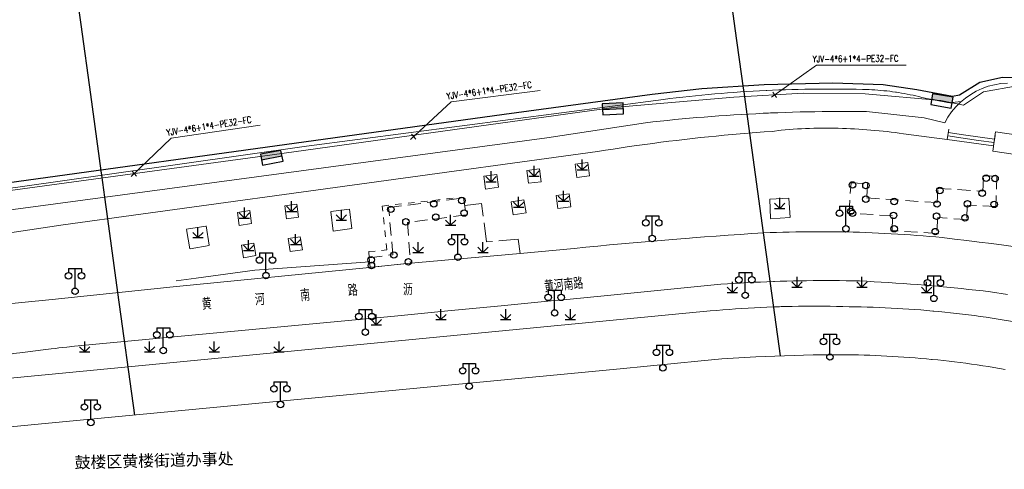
# Model space of a CAD drawing. Extents: x 39508475 to 39522402, y 3783947 to 3795549.
# Tile 287 of 323: x 39516744 to 39516896, y 3793926 to 3793995. Entities that reach past the tile are written whole.
import ezdxf
from ezdxf.enums import TextEntityAlignment as Align

# ---------------------------------------------------------------- set-up
doc = ezdxf.new("R2010")
doc.units = 0
for name, pattern in [('X0', [4, 3, -1]), ('X5', [3, 2, -1]), ('X6', [2, 1, -1])]:
    doc.linetypes.add(name, pattern=pattern)
doc.layers.get('0').update_dxf_attribs({"linetype": 'CONTINUOUS'})
for name, color, linetype in [('DLSS', 4, 'CONTINUOUS'), ('JCDL_DMX_F', 30, 'CONTINUOUS'), ('JCDL_JMDD', 1, 'CONTINUOUS'), ('JCDL_JMDD_F', 231, 'CONTINUOUS'), ('JCDL_JMDX_F', 231, 'CONTINUOUS'), ('JCDL_JT_ZJ', 100, 'CONTINUOUS'), ('JMD', 6, 'CONTINUOUS'), ('SXSS', 5, 'CONTINUOUS'), ('ZBTZ', 3, 'CONTINUOUS'), ('拆迁面积', 10, 'CONTINUOUS'), ('断面线', 2, 'CONTINUOUS')]:
    doc.layers.add(name, color=color, linetype=linetype)
for name, color, linetype, lineweight in [('JCDL_JMDX', 1, 'CONTINUOUS', 0), ('JCDL_ZBX', 3, 'CONTINUOUS', 0), ('JCDL_ZBX_F', 7, 'CONTINUOUS', 0), ('TEXTL_ZJ', 7, 'CONTINUOUS', 0), ('道路照明-管道', 40, 'CONTINUOUS', 18)]:
    doc.layers.add(name, color=color, linetype=linetype, lineweight=lineweight)
doc.styles.add('HT', font='simhei.ttf')
doc.styles.add('HZ', font='rs', dxfattribs={"width": 0.8, "bigfont": 'hztxt'})
doc.linetypes.add('FENCELINE2', pattern='A,6.35,-2.54,[132,ltypeshp.shx,S=2.54,R=0,X=-2.54,Y=0],-2.54,25.4', length=36.83)
doc.linetypes.add('X35', pattern='A,2,[150,AAA.SHX,S=1,R=0,X=0,Y=1],2,[177,AAA.SHX,S=1,R=0,X=0,Y=0.8],1e-09', length=4)
doc.linetypes.add('X49', pattern='A,0,[5,symbolt.shx,S=1,R=0,X=0,Y=0],-10', length=10)
doc.linetypes.add('ZIGZAG', pattern='A,0.00254,-5.08,[131,ltypeshp.shx,S=5.08,R=0,X=-5.08,Y=0],-10.16,[131,ltypeshp.shx,S=5.08,R=180,X=5.08,Y=0],-5.08', length=20.32254)

# ---------------------------------------------------------------- blocks, each defined once
blk = doc.blocks.new('9530003')
at = {"color": 0}
for p, q in [((0, 0), (0, 1.6)), ((-0.8, 0), (0.8, 0))]:
    blk.add_line(p, q, dxfattribs=at)
at = {"color": 0, "linetype": 'Continuous'}
for points in [[(0, 0), (-0.8, 0.8)], [(0, 0), (0.8, 0.8)]]:
    blk.add_lwpolyline(points, dxfattribs=at)
blk = doc.blocks.new('2382100')
at = {"color": 0, "linetype": 'Continuous'}
blk.add_circle((0, 0), 0.5, dxfattribs=at)
blk = doc.blocks.new('3521000')
at = {"color": 0}
for p, q in [((-1, 3.5), (1, 3.5)), ((0, 0.5), (0, 3.5))]:
    blk.add_line(p, q, dxfattribs=at)
at = {"color": 0, "linetype": 'Continuous', "flags": 128}
for points in [[(-1, 3.5), (-1, 2.9)], [(1, 3.5), (1, 2.9)]]:
    blk.add_lwpolyline(points, dxfattribs=at)
at = {"color": 0}
for centre in [(-1, 2.4), (1, 2.4), (0, 0)]:
    blk.add_circle(centre, 0.5, dxfattribs=at)
blk = doc.blocks.new('控制箱')
at = {"layer": '拆迁面积', "ltscale": 0.1}
blk.add_hatch(color=3, dxfattribs=at).paths.add_polyline_path([(39516847.8, 3790949.3), (39516847.8, 3790957.8), (39516815.7, 3790957.8), (39516815.7, 3790949.3)])
at = {"layer": '拆迁面积', "color": 3, "ltscale": 0.1}
blk.add_line((39516815.7, 3790957.8), (39516847.8, 3790957.8), dxfattribs=at)
blk.add_lwpolyline([(39516815.7, 3790966.3), (39516847.8, 3790966.3), (39516847.8, 3790949.3), (39516815.7, 3790949.3)], close=True, dxfattribs=at)

msp = doc.modelspace()

# ---------------------------------------------------------------- linework, layer by layer
at = {"layer": 'DLSS', "linetype": 'X6', "lineweight": 0}
for points in [[(39516896.96364, 3793985.53834), (39516895.96589, 3793985.46481), (39516894.97865, 3793985.30276), (39516894.00976, 3793985.05346), (39516893.0669, 3793984.71891), (39516892.15757, 3793984.30175), (39516891.28898, 3793983.80531), (39516890.46803, 3793983.23351), (39516889.70124, 3793982.59091), (39516888.9947, 3793981.8826), (39516888.35401, 3793981.11421), (39516887.78427, 3793980.29183), (39516887.29, 3793979.422)], [(39516798.434, 3793958.58399), (39516798.34344, 3793959.53449), (39516801.15265, 3793959.81207), (39516800.43799, 3793966.581), (39516812.71701, 3793967.925), (39516812.73457, 3793967.78607)]]:
    msp.add_lwpolyline(points, dxfattribs=at)
at = {"layer": 'DLSS', "linetype": 'Continuous', "lineweight": 20}
for points in [[(39516750, 3793952.22646), (39516750.46, 3793952.273), (39516768.136, 3793954.124), (39516798.48299, 3793957.109), (39516803.71701, 3793957.67401), (39516821.725, 3793959.267), (39516830.053, 3793960.02901), (39516831.88089, 3793960.21554), (39516833.70931, 3793960.39685), (39516835.5382, 3793960.57332), (39516837.36755, 3793960.74496), (39516839.19735, 3793960.91177), (39516841.02758, 3793961.07375), (39516842.85823, 3793961.23089), (39516844.6893, 3793961.38319), (39516846.52076, 3793961.53066), (39516847.86, 3793961.635), (39516848.3526, 3793961.67329), (39516850.18481, 3793961.81107), (39516852.01738, 3793961.94402), (39516853.85029, 3793962.07213), (39516855.68354, 3793962.1954), (39516857.51711, 3793962.31382), (39516859.351, 3793962.42699), (39516860.33492, 3793962.46798), (39516861.31905, 3793962.50366), (39516862.30334, 3793962.53445), (39516863.28777, 3793962.56033), (39516864.27232, 3793962.58131), (39516865.25697, 3793962.59738), (39516866.24168, 3793962.60856), (39516867.22643, 3793962.61483), (39516868.2112, 3793962.6162), (39516869.19597, 3793962.61267), (39516870.18071, 3793962.60423), (39516871.16539, 3793962.5909), (39516871.815, 3793962.579), (39516872.14999, 3793962.57266), (39516873.1345, 3793962.54952), (39516874.11887, 3793962.52147), (39516875.10309, 3793962.48853), (39516876.08714, 3793962.45069), (39516877.07098, 3793962.40795), (39516878.0546, 3793962.36031), (39516879.03797, 3793962.30777), (39516880.02107, 3793962.25034), (39516881.00387, 3793962.18802), (39516881.98635, 3793962.1208), (39516882.96848, 3793962.04869), (39516883.95024, 3793961.9717), (39516884.9316, 3793961.88982), (39516885.91254, 3793961.80305), (39516886.893, 3793961.71099), (39516888.79446, 3793961.48363), (39516890.69535, 3793961.2515), (39516892.59569, 3793961.01498), (39516894.49548, 3793960.77407), (39516896.39471, 3793960.52876), (39516897.85299, 3793960.337)], [(39516732.787, 3793950.48499), (39516750, 3793952.22646)], [(39516896.608, 3793941.37099), (39516895.74501, 3793941.51891), (39516894.88113, 3793941.66148), (39516894.01644, 3793941.79912), (39516893.15098, 3793941.93181), (39516892.28478, 3793942.05956), (39516891.41786, 3793942.18236), (39516890.55026, 3793942.30021), (39516889.682, 3793942.4131), (39516888.8131, 3793942.52103), (39516887.94361, 3793942.62399), (39516887.07354, 3793942.72199), (39516886.20292, 3793942.81501), (39516885.33179, 3793942.90306), (39516885.226, 3793942.91299), (39516884.46017, 3793942.98613), (39516883.58808, 3793943.06423), (39516882.71557, 3793943.13734), (39516881.84265, 3793943.20546), (39516880.96936, 3793943.2686), (39516880.09572, 3793943.32675), (39516879.22177, 3793943.37991), (39516878.34752, 3793943.42808), (39516877.47302, 3793943.47125), (39516876.59828, 3793943.50942), (39516875.72333, 3793943.5426), (39516874.84822, 3793943.57079), (39516873.97295, 3793943.59397), (39516873.09757, 3793943.61215), (39516872.2221, 3793943.62533), (39516871.34657, 3793943.63351), (39516870.471, 3793943.6367), (39516869.59543, 3793943.63488), (39516868.71989, 3793943.62805), (39516867.84439, 3793943.61623), (39516866.96899, 3793943.59899), (39516858.129, 3793943.31501), (39516852.876, 3793943.007), (39516849.656, 3793942.71099), (39516837.157, 3793941.464), (39516750, 3793933.14496)], [(39516750, 3793933.14496), (39516698.04601, 3793928.18601)]]:
    msp.add_lwpolyline(points, dxfattribs=at)
at = {"layer": 'DLSS', "linetype": 'Continuous', "lineweight": 0}
for points in [[(39516896.95312, 3793952.93202), (39516894.329, 3793953.333), (39516893.20958, 3793953.46584), (39516892.08957, 3793953.59368), (39516890.96905, 3793953.7169), (39516889.84802, 3793953.8355), (39516888.72652, 3793953.94947), (39516887.60455, 3793954.05881), (39516886.48215, 3793954.16353), (39516886.208, 3793954.18801), (39516885.35932, 3793954.26361), (39516884.23609, 3793954.35906), (39516883.11248, 3793954.44988), (39516881.9885, 3793954.53606), (39516880.86417, 3793954.6176), (39516879.73952, 3793954.6945), (39516878.61456, 3793954.76676), (39516877.48931, 3793954.83438), (39516876.36379, 3793954.89736), (39516875.23802, 3793954.9557), (39516874.112, 3793955.009), (39516873.09228, 3793955.03098), (39516872.07247, 3793955.04797), (39516871.05259, 3793955.06036), (39516870.03267, 3793955.06813), (39516869.01272, 3793955.0713), (39516867.99277, 3793955.06986), (39516866.97283, 3793955.06381), (39516865.95293, 3793955.05315), (39516864.93309, 3793955.03788), (39516863.91333, 3793955.01801), (39516862.89367, 3793954.99353), (39516861.87413, 3793954.96444), (39516861.01601, 3793954.936), (39516860.85473, 3793954.93075), (39516859.8355, 3793954.89245), (39516858.81645, 3793954.84955), (39516857.7976, 3793954.80204), (39516856.77898, 3793954.74993), (39516855.7606, 3793954.69322), (39516854.74249, 3793954.63191), (39516853.72467, 3793954.566), (39516852.70715, 3793954.49549), (39516851.69, 3793954.42001), (39516843.4629, 3793953.60438), (39516835.23533, 3793952.79357), (39516829.445, 3793952.226), (39516827.00733, 3793951.98719), (39516818.77889, 3793951.18526), (39516810.55002, 3793950.38776), (39516802.32072, 3793949.59471), (39516794.09099, 3793948.8061), (39516785.86084, 3793948.02192), (39516777.63027, 3793947.24219), (39516769.39927, 3793946.4669), (39516761.16786, 3793945.69605), (39516752.936, 3793944.93001), (39516751.72661, 3793944.80372), (39516750.51781, 3793944.67185), (39516750, 3793944.61312)], [(39516750, 3793940.70478), (39516851.071, 3793950.391), (39516852.04386, 3793950.47728), (39516853.01722, 3793950.55776), (39516853.991, 3793950.63287), (39516854.96519, 3793950.70263), (39516855.93974, 3793950.76701), (39516856.91464, 3793950.82603), (39516857.88984, 3793950.87969), (39516858.86533, 3793950.92797), (39516859.84106, 3793950.97087), (39516860.81702, 3793951.00841), (39516861.79317, 3793951.04057), (39516862.026, 3793951.047), (39516862.76948, 3793951.06736), (39516863.74593, 3793951.08876), (39516864.72247, 3793951.1048), (39516865.69909, 3793951.11545), (39516866.67576, 3793951.12073), (39516867.65244, 3793951.12062), (39516868.6291, 3793951.11514), (39516869.60572, 3793951.10429), (39516870.58226, 3793951.08805), (39516871.5587, 3793951.06644), (39516872.535, 3793951.039), (39516873.45799, 3793951.02513), (39516874.38088, 3793951.00574), (39516875.30365, 3793950.98126), (39516876.22627, 3793950.95168), (39516877.14871, 3793950.917), (39516878.07095, 3793950.87723), (39516878.99296, 3793950.83236), (39516879.9147, 3793950.78241), (39516880.83615, 3793950.72736), (39516881.75728, 3793950.66723), (39516882.67807, 3793950.60201), (39516883.59849, 3793950.53171), (39516884.5185, 3793950.45632), (39516885.43808, 3793950.37585), (39516885.58601, 3793950.36201), (39516886.3572, 3793950.29031), (39516887.27584, 3793950.19969), (39516888.19396, 3793950.104), (39516889.11154, 3793950.00324), (39516890.02855, 3793949.89742), (39516890.94496, 3793949.78653), (39516891.86074, 3793949.67058), (39516892.77587, 3793949.54958), (39516893.69032, 3793949.42352), (39516894.604, 3793949.292), (39516904.26799, 3793947.676)], [(39516750, 3793944.61312), (39516749.30959, 3793944.53482), (39516748.10196, 3793944.39263), (39516746.89495, 3793944.24529), (39516745.68858, 3793944.09281), (39516744.48287, 3793943.93518), (39516743.44601, 3793943.795), (39516743.27784, 3793943.7724), (39516742.07352, 3793943.60449), (39516740.86999, 3793943.43101), (39516737.86025, 3793942.96799), (39516737.81199, 3793942.96001), (39516734.85149, 3793942.49855), (39516731.84367, 3793942.02318), (39516728.8368, 3793941.54188), (39516725.83088, 3793941.05465), (39516722.826, 3793940.561)], [(39516723.123, 3793938.129), (39516750, 3793940.70478)]]:
    msp.add_lwpolyline(points, dxfattribs=at)
at = {"layer": 'JCDL_DMX_F', "color": 3, "linetype": 'X35', "lineweight": 0}
for points in [[(39516750, 3793966.93627), (39516825.841, 3793977.099), (39516841.09, 3793979.436), (39516842.22175, 3793979.56246), (39516843.35406, 3793979.68382), (39516844.48686, 3793979.80046), (39516845.62015, 3793979.91238), (39516846.75388, 3793980.01959), (39516847.88806, 3793980.12207), (39516849.02265, 3793980.21982), (39516850.15764, 3793980.31285), (39516851.29301, 3793980.40115), (39516852.42873, 3793980.48472), (39516853.56479, 3793980.56356), (39516854.70117, 3793980.63767), (39516855.83786, 3793980.70705), (39516856.97481, 3793980.77169), (39516858.11203, 3793980.8316), (39516859.24949, 3793980.88677), (39516860.065, 3793980.923), (39516860.38717, 3793980.9372), (39516861.52505, 3793980.98289), (39516862.66311, 3793981.02384), (39516863.80132, 3793981.06006), (39516864.93968, 3793981.09153), (39516866.07817, 3793981.11826), (39516867.21675, 3793981.14025), (39516868.35541, 3793981.1575), (39516869.49414, 3793981.17001), (39516870.63291, 3793981.17777), (39516871.7717, 3793981.18079), (39516872.91049, 3793981.17907), (39516874.04927, 3793981.1726), (39516875.18801, 3793981.161), (39516884.11, 3793980.18801), (39516887.29, 3793979.422)], [(39516720.19108, 3793959.04164), (39516751.165, 3793963.694), (39516763.166, 3793965.297), (39516833.667, 3793974.989), (39516834.88516, 3793975.18482), (39516836.1042, 3793975.37509), (39516837.32403, 3793975.56024), (39516838.54463, 3793975.74026), (39516839.76598, 3793975.91514), (39516840.98804, 3793976.0849), (39516842.21081, 3793976.24951), (39516843.43427, 3793976.40898), (39516844.65838, 3793976.56331), (39516845.88313, 3793976.7125), (39516846.67797, 3793976.80609), (39516847.10849, 3793976.85653), (39516848.33445, 3793976.99542), (39516849.56098, 3793977.12915), (39516850.78806, 3793977.25772), (39516852.01568, 3793977.38114), (39516853.2438, 3793977.49939), (39516854.47241, 3793977.61248), (39516855.70148, 3793977.72041), (39516856.93099, 3793977.82317), (39516858.16093, 3793977.92077), (39516859.39126, 3793978.01319), (39516860.622, 3793978.10001), (39516862.01801, 3793978.295), (39516862.64691, 3793978.34658), (39516863.27622, 3793978.39293), (39516863.90586, 3793978.43446), (39516864.53581, 3793978.47117), (39516865.16601, 3793978.50304), (39516865.79645, 3793978.53009), (39516866.42707, 3793978.5523), (39516867.05785, 3793978.56968), (39516867.68873, 3793978.58223), (39516868.3197, 3793978.58994), (39516868.95071, 3793978.59281), (39516869.58172, 3793978.59085), (39516870.2127, 3793978.58406), (39516870.8436, 3793978.57243), (39516871.4744, 3793978.55596), (39516871.48634, 3793978.5552), (39516872.10506, 3793978.53466), (39516872.73553, 3793978.50853), (39516873.36578, 3793978.47757), (39516873.99578, 3793978.44178), (39516874.62548, 3793978.40116), (39516875.25486, 3793978.35572), (39516875.88387, 3793978.30546), (39516876.51247, 3793978.25038), (39516877.14064, 3793978.19048), (39516877.76833, 3793978.12577), (39516878.3955, 3793978.05626), (39516879.02212, 3793977.98193), (39516879.64815, 3793977.90281), (39516880.27356, 3793977.8189), (39516880.89825, 3793977.72979), (39516887.68, 3793976.869)], [(39516715.237, 3793962.278), (39516750, 3793966.93627)]]:
    msp.add_lwpolyline(points, dxfattribs=at)
at = {"layer": 'JCDL_JMDX', "color": 6, "linetype": 'Continuous', "lineweight": 0}
for points in [[(39516892.51173, 3793976.70873), (39516887.75162, 3793977.38666)], [(39516890.20329, 3793977.56535), (39516887.82323, 3793977.90432)], [(39516894.97902, 3793976.91223), (39516890.20329, 3793977.56535)], [(39516894.8996, 3793976.38217), (39516892.51173, 3793976.70873)]]:
    msp.add_lwpolyline(points, dxfattribs=at)
at = {"layer": 'JCDL_JMDX_F', "linetype": 'Continuous', "lineweight": 0}
for points in [[(39516887.68, 3793976.869), (39516887.89485, 3793978.42197)], [(39516895.05844, 3793977.44228), (39516894.82017, 3793975.85211)], [(39516887.68, 3793976.869), (39516894.82017, 3793975.85211)]]:
    msp.add_lwpolyline(points, dxfattribs=at)
at = {"layer": 'JCDL_ZBX', "color": 114, "linetype": 'Continuous', "lineweight": 0, "true_color": 0x009944}
for points in [[(39516895.148, 3793978.03999), (39516900.387, 3793977.25499), (39516899.94064, 3793974.27611), (39516894.70166, 3793975.06111), (39516895.148, 3793978.03999)], [(39516830.503, 3793970.968), (39516832.432, 3793971.251), (39516832.172, 3793973.31501), (39516830.2011, 3793973.02585), (39516830.503, 3793970.968)], [(39516816.107, 3793971.2), (39516818.11099, 3793971.464), (39516818.392, 3793969.46999), (39516816.37, 3793969.20363), (39516816.107, 3793971.2)], [(39516823.022, 3793970.08701), (39516822.783, 3793972.069), (39516824.73201, 3793972.323), (39516824.97325, 3793970.32229), (39516823.022, 3793970.08701)], [(39516827.562, 3793966.174), (39516829.542, 3793966.448), (39516829.293, 3793968.471), (39516827.28263, 3793968.1928), (39516827.562, 3793966.174)], [(39516820.64199, 3793965.221), (39516822.63799, 3793965.54301), (39516822.31701, 3793967.559), (39516820.31688, 3793967.23633), (39516820.64199, 3793965.221)]]:
    msp.add_lwpolyline(points, dxfattribs=at)
at = {"layer": 'JCDL_ZBX', "color": 114, "linetype": 'X49', "lineweight": 0, "true_color": 0x009944}
msp.add_lwpolyline([(39516798.49676, 3793957.94965), (39516780.76013, 3793956.69941), (39516771.67917, 3793955.42181), (39516768.60601, 3793955.04382)], dxfattribs=at)
at = {"layer": 'JCDL_ZBX_F', "color": 114, "linetype": 'X0', "lineweight": 0, "true_color": 0x009944}
for points in [[(39516785.65197, 3793964.60455), (39516787.50396, 3793964.85554), (39516787.23, 3793966.877), (39516785.378, 3793966.626), (39516785.65197, 3793964.60455)], [(39516821.725, 3793959.267), (39516821.43, 3793961.488), (39516816.53472, 3793961.02792), (39516815.763, 3793966.987), (39516813.16564, 3793966.67274)], [(39516860.258, 3793967.65901), (39516860.37301, 3793964.587), (39516863.42573, 3793964.80989), (39516863.2029, 3793967.8016), (39516860.258, 3793967.65901)], [(39516778.34099, 3793963.551), (39516780.24199, 3793963.879), (39516779.98, 3793965.90401), (39516778.063, 3793965.572), (39516778.34099, 3793963.551)], [(39516792.499, 3793965.724), (39516795.398, 3793966.096), (39516795.72799, 3793963.10899), (39516792.85499, 3793962.701), (39516792.499, 3793965.724)], [(39516770.219, 3793963.002), (39516773.23799, 3793963.497), (39516773.73405, 3793960.47161), (39516770.71505, 3793959.97662), (39516770.219, 3793963.002)], [(39516780.912, 3793958.924), (39516780.593, 3793960.871), (39516778.70201, 3793960.537), (39516779.009, 3793958.594), (39516780.912, 3793958.924)], [(39516785.91412, 3793961.55593), (39516787.77437, 3793961.81405), (39516788.11025, 3793959.79213), (39516786.22417, 3793959.53401), (39516785.91412, 3793961.55593)]]:
    msp.add_lwpolyline(points, dxfattribs=at)
at = {"layer": 'JMD', "color": 6, "linetype": 'X5', "lineweight": 0}
for points in [[(39516890.766, 3793966.71501), (39516890.66, 3793964.478), (39516886.19899, 3793964.798), (39516886.05766, 3793962.33686), (39516879.148, 3793962.79899), (39516879.224, 3793965.06101), (39516872.51203, 3793965.49641), (39516872.81556, 3793970.17197), (39516875.36092, 3793970.00673), (39516875.21982, 3793967.83342), (39516886.10957, 3793967.10507), (39516886.25635, 3793969.29941), (39516893.148, 3793968.86301), (39516893.322, 3793971.237), (39516895.353, 3793971.196), (39516895.165, 3793966.488), (39516890.766, 3793966.71501)], [(39516813.393, 3793965.215), (39516804.323, 3793964.017), (39516804.77819, 3793957.7731), (39516798.57893, 3793957.11926), (39516798.434, 3793958.58399), (39516802.069, 3793959.065), (39516801.411, 3793966.35399), (39516812.987, 3793967.81801), (39516813.393, 3793965.215)]]:
    msp.add_lwpolyline(points, dxfattribs=at)
at = {"layer": 'SXSS', "lineweight": 0}
msp.add_lwpolyline([(39516750, 3793970.3314), (39516788.736, 3793975.798), (39516843.867, 3793983.039), (39516844.85295, 3793983.16114), (39516845.83954, 3793983.27807), (39516846.82668, 3793983.39017), (39516847.81436, 3793983.49746), (39516848.80256, 3793983.59992), (39516849.79124, 3793983.69755), (39516850.78038, 3793983.79035), (39516851.76997, 3793983.87832), (39516852.75997, 3793983.96146), (39516853.75037, 3793984.03976), (39516854.74114, 3793984.11322), (39516855.73226, 3793984.18185), (39516856.7237, 3793984.24563), (39516857.71544, 3793984.30457), (39516858.70746, 3793984.35867), (39516859.69972, 3793984.40792), (39516859.83799, 3793984.41399), (39516860.69222, 3793984.45233), (39516861.68492, 3793984.49188), (39516862.6778, 3793984.52659), (39516863.67085, 3793984.55645), (39516864.66402, 3793984.58147), (39516865.6573, 3793984.60163), (39516866.65068, 3793984.61694), (39516867.64411, 3793984.62739), (39516868.63758, 3793984.633), (39516869.63107, 3793984.63376), (39516870.62456, 3793984.62966), (39516871.618, 3793984.62071), (39516872.6114, 3793984.60691), (39516873.60471, 3793984.58826), (39516874.59792, 3793984.56476), (39516875.591, 3793984.536), (39516876.04824, 3793984.51619), (39516876.50519, 3793984.4905), (39516876.9618, 3793984.45939), (39516877.41802, 3793984.42287), (39516877.87376, 3793984.38094), (39516878.32898, 3793984.33361), (39516878.78361, 3793984.28088), (39516879.23758, 3793984.22276), (39516879.69082, 3793984.15927), (39516879.8576, 3793984.13407), (39516880.14329, 3793984.0904), (39516880.5949, 3793984.01618), (39516881.0456, 3793983.9366), (39516881.49533, 3793983.85168), (39516881.94401, 3793983.76144), (39516882.3916, 3793983.66588), (39516882.83802, 3793983.56501), (39516883.28321, 3793983.45886), (39516883.727, 3793983.34701), (39516887.94301, 3793982.52799), (39516889.84471, 3793982.7206)], dxfattribs=at)
at = {"layer": 'SXSS', "color": 5, "lineweight": 0}
msp.add_lwpolyline([(39516675.96899, 3793948.45901), (39516688.338, 3793950.04199), (39516687.205, 3793958.888), (39516690.286, 3793959.02499), (39516715.237, 3793962.278), (39516714.53201, 3793965.32599), (39516750, 3793970.3314)], dxfattribs=at)
at = {"layer": '拆迁面积', "color": 6, "linetype": 'FENCELINE2', "ltscale": 0.1, "flags": 128}
msp.add_lwpolyline([(39516446.28673, 3793937.45947), (39516453.67285, 3793937.96642), (39516453.56005, 3793939.8252), (39516465.90779, 3793940.67011), (39516466.13335, 3793941.85297), (39516479.04488, 3793942.7542), (39516481.80763, 3793940.38846), (39516492.47683, 3793941.34841), (39516492.36407, 3793943.09454), (39516514.15647, 3793944.67941), (39516514.26923, 3793944.34145), (39516520.02024, 3793944.67941), (39516524.58718, 3793942.37001), (39516529.26692, 3793942.76429), (39516532.78788, 3793946.7636), (39516541.07609, 3793947.49585), (39516542.82395, 3793945.91869), (39516547.16538, 3793946.03137), (39516551.28129, 3793942.7644), (39516558.9493, 3793943.66563), (39516559.88334, 3793945.81443), (39516561.34926, 3793947.67321), (39516563.43543, 3793949.30667), (39516565.18329, 3793950.09525), (39516567.32579, 3793950.54588), (39516569.46834, 3793950.54588), (39516571.66726, 3793950.15158), (39516573.64063, 3793949.19402), (39516575.1066, 3793948.12382), (39516576.347, 3793946.77198), (39516576.91083, 3793946.03973), (39516616.33934, 3793951.56008), (39516615.96713, 3793954.83289), (39516642.60015, 3793958.55046), (39516644.74265, 3793945.25733), (39516654.04575, 3793946.49651), (39516653.42555, 3793949.76348), (39516648.5203, 3793949.25653), (39516646.99795, 3793959.67699), (39516682.15031, 3793964.30494), (39516683.61624, 3793953.9408), (39516675.89185, 3793952.75794), (39516676.17379, 3793949.49098), (39516687.2247, 3793950.89916), (39516686.04067, 3793959.74246), (39516690.42274, 3793960.08391), (39516714.04696, 3793963.12555), (39516713.314, 3793966.1672), (39516819.2743, 3793980.75558), (39516842.1202, 3793983.84341), (39516849.80394, 3793984.7399), (39516859.41207, 3793985.35872), (39516870.02973, 3793985.58046), (39516877.76955, 3793985.35633), (39516882.98553, 3793984.5719), (39516888.48193, 3793983.50732), (39516889.54754, 3793983.73146), (39516892.70715, 3793985.69911), (39516896.18448, 3793986.48354), (39516899.88612, 3793986.37148), (39516902.80257, 3793985.25087), (39516905.15818, 3793983.79407), (39516907.68202, 3793980.82446), (39516909.30851, 3793980.04005), (39516934.81388, 3793975.25828), (39516969.43493, 3793968.80645), (39517000.65119, 3793962.79786), (39517038.37364, 3793955.16811), (39517042.86052, 3793957.01712), (39517046.89869, 3793956.62489), (39517058.54591, 3793954.31292)], dxfattribs=at)
at = {"layer": '断面线', "color": 1, "flags": 128}
for points in [[(39516861.90054, 3793943.43617), (39516859.28945, 3793962.42319), (39516857.16906, 3793977.84206), (39516856.7678, 3793980.75992), (39516856.29226, 3793984.21787), (39516856.21584, 3793984.7736), (39516854.94957, 3793993.98149), (39516853.64383, 3794003.47651), (39516852.19626, 3794014.00276), (39516850.77869, 3794024.3109), (39516849.32645, 3794034.87118), (39516847.74876, 3794046.34363), (39516847.64765, 3794047.07893), (39516846.854, 3794052.85007), (39516846.75294, 3794053.58499), (39516846.58935, 3794054.77455), (39516845.19524, 3794064.91206), (39516844.55629, 3794069.55836)], [(39516762.21485, 3793934.31085), (39516759.61289, 3793953.23147), (39516758.04767, 3793964.61333), (39516757.58838, 3793967.95311), (39516757.12308, 3793971.33664), (39516757.02811, 3793972.02727), (39516755.41353, 3793983.76801), (39516753.92467, 3793994.59456), (39516752.51787, 3794004.82435), (39516751.21681, 3794014.28526), (39516750, 3794023.13355), (39516748.6949, 3794032.62382), (39516748.63394, 3794033.06714), (39516747.88628, 3794038.50388), (39516747.73082, 3794039.63432), (39516747.63213, 3794040.35201), (39516746.52897, 3794048.37383), (39516745.35287, 3794056.92607)]]:
    msp.add_lwpolyline(points, dxfattribs=at)
at = {"layer": '道路照明-管道', "color": 0, "ltscale": 0.1}
for p, q in [((39516860.5106, 3793983.35684), (39516867.48016, 3793988.30037)), ((39516867.48016, 3793988.30037), (39516881.34965, 3793988.30037)), ((39516811.08656, 3793982.63598), (39516824.83977, 3793984.42812)), ((39516860.73854, 3793984.15615), (39516861.31754, 3793983.31265)), ((39516804.8142, 3793976.83333), (39516811.08656, 3793982.63598)), ((39516767.85555, 3793977.03121), (39516781.57458, 3793979.06856)), ((39516804.93695, 3793977.65539), (39516805.62009, 3793976.89377)), ((39516761.68777, 3793971.11751), (39516767.85555, 3793977.03121)), ((39516761.79583, 3793971.94164), (39516762.49245, 3793971.19233))]:
    msp.add_line(p, q, dxfattribs=at)
at = {"layer": '道路照明-管道', "linetype": 'ZIGZAG', "ltscale": 0.05, "flags": 128}
msp.add_lwpolyline([(39516444.74402, 3794006.32921), (39516443.24324, 3794006.10433), (39516444.65049, 3793935.78822), (39516451.25654, 3793935.87124), (39516454.91271, 3793936.16178), (39516454.99582, 3793938.65217), (39516467.46003, 3793939.44079), (39516467.58466, 3793940.47844), (39516478.57313, 3793941.31257), (39516481.64764, 3793938.9052), (39516494.04687, 3793939.98453), (39516494.00534, 3793941.76931), (39516501.89936, 3793942.18438), (39516513.17442, 3793943.05576), (39516513.21595, 3793942.72372), (39516519.822, 3793943.09727), (39516524.14294, 3793940.81443), (39516529.80752, 3793941.18845), (39516533.46369, 3793945.29759), (39516541.1915, 3793945.75416), (39516542.49607, 3793944.50694), (39516546.79733, 3793944.7525), (39516550.944, 3793941.3714), (39516559.93308, 3793942.46942), (39516560.58837, 3793944.23689), (39516562.19377, 3793946.78993), (39516564.4872, 3793948.39376), (39516566.68239, 3793949.17929), (39516569.1724, 3793949.34295), (39516571.43305, 3793948.95018), (39516572.94021, 3793948.1319), (39516574.61113, 3793946.85538), (39516576.24931, 3793944.66239), (39516587.66995, 3793946.09933), (39516618.15797, 3793950.24065), (39516617.65496, 3793953.5907), (39516631.40369, 3793955.76824), (39516641.21227, 3793956.68949), (39516643.49795, 3793943.71146), (39516654.56402, 3793945.21898), (39516653.89333, 3793950.24404), (39516649.19866, 3793949.99278), (39516647.85728, 3793959.03792), (39516681.33215, 3793963.49208), (39516682.8412, 3793954.27945), (39516674.87696, 3793952.85569), (39516675.79916, 3793947.91437), (39516688.62569, 3793949.67316), (39516687.87122, 3793958.04827), (39516716.08006, 3793961.91196), (39516715.40942, 3793965.26201), (39516738.37983, 3793968.3608), (39516783.44322, 3793974.48824), (39516836.13236, 3793981.78722), (39516854.72301, 3793983.38544), (39516865.45369, 3793983.97168), (39516875.01077, 3793983.88795), (39516886.66364, 3793982.88293), (39516890.18466, 3793982.12915), (39516893.2865, 3793984.22294), (39516898.48419, 3793985.14421), (39516902.75974, 3793983.63669), (39516905.21675, 3793981.37266), (39516906.80959, 3793979.36264), (39516937.61138, 3793973.74306), (39516991.21351, 3793963.92393), (39517038.46324, 3793953.77483), (39517043.15791, 3793956.11987)], dxfattribs=at)

# ---------------------------------------------------------------- block references
at = {"layer": 'JCDL_JMDD'}
for p in [(39516893.67597, 3793970.8838), (39516895.05092, 3793970.83686), (39516873.04527, 3793969.83385), (39516875.12027, 3793969.75584), (39516886.52678, 3793968.97162), (39516893.06429, 3793968.55338), (39516808.38603, 3793966.91549), (39516812.71506, 3793967.43079), (39516875.08906, 3793967.63404), (39516879.48242, 3793967.26905), (39516886.09428, 3793966.89238), (39516890.78081, 3793966.90927), (39516894.91145, 3793966.83332), (39516801.76444, 3793966.06689), (39516808.69117, 3793964.85982), (39516813.06995, 3793965.49437), (39516872.79565, 3793965.76186), (39516879.36916, 3793965.13185), (39516886.02881, 3793965.00646), (39516890.41282, 3793964.7664), (39516804.09301, 3793964.13998), (39516879.46765, 3793963.07096), (39516885.8293, 3793962.63034), (39516802.21275, 3793959.02095), (39516798.71907, 3793958.28423), (39516798.75807, 3793957.40855), (39516804.46435, 3793957.97101)]:
    msp.add_blockref('2382100', p, dxfattribs=at)
at = {"layer": 'JCDL_JMDD_F'}
for p in [(39516872.035, 3793963.06), (39516842.125, 3793961.574), (39516812.125, 3793958.66599), (39516782.48299, 3793955.84401), (39516752.996, 3793953.415), (39516856.492, 3793952.794), (39516885.613, 3793952.322), (39516827.054, 3793950.07601), (39516797.822, 3793947.114), (39516766.628, 3793944.28499), (39516869.56324, 3793943.27906), (39516843.76899, 3793941.595), (39516813.851, 3793938.76001), (39516784.714, 3793935.953), (39516755.43999, 3793933.159)]:
    msp.add_blockref('3521000', p, dxfattribs=at)
at = {"layer": 'ZBTZ'}
for p in [(39516823.877, 3793971.205), (39516831.32533, 3793972.1415), (39516817.24569, 3793970.3338), (39516828.41872, 3793967.3225), (39516786.44098, 3793965.7408), (39516821.47827, 3793966.39), (39516861.81626, 3793966.2205), (39516779.15569, 3793964.7275), (39516794.12031, 3793964.3985), (39516810.97965, 3793963.61655), (39516771.97752, 3793961.7018), (39516787.05538, 3793960.6465), (39516779.80433, 3793959.7325), (39516805.9804, 3793959.4173), (39516815.9789, 3793959.4173), (39516854.4896, 3793953.2562), (39516864.4881, 3793954.0562), (39516874.48655, 3793954.05615), (39516884.48505, 3793953.25615), (39516809.49636, 3793949.05694), (39516819.49486, 3793949.05694), (39516829.49336, 3793949.05694), (39516799.4979, 3793948.2569), (39516754.5047, 3793944.0577), (39516764.5032, 3793944.0577), (39516774.5017, 3793944.0577), (39516784.50015, 3793944.05765)]:
    msp.add_blockref('9530003', p, dxfattribs=at)
at = {"layer": '拆迁面积', "color": 3, "zscale": 0.1}
for p, xscale, yscale, rotation in [((35685183.31849, 4832039.64285), -0.1000000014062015, 0.09999999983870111, 170.321471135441), ((35552113.20543, 3995194.69113), -0.1000000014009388, 0.09999999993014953, 182.574453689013), ((35564442.07848, 3421801.7611), -0.1000000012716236, 0.09999999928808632, 190.8591670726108)]:
    msp.add_blockref('控制箱', p, dxfattribs=dict(at, xscale=xscale, yscale=yscale, rotation=rotation))

# ---------------------------------------------------------------- texts
at = {"layer": 'JCDL_JT_ZJ', "lineweight": 0, "style": 'HZ', "width": 0.8}
for s, p in [('路', (39516795.26087, 3793952.08503)), ('河', (39516780.90788, 3793950.6642)), ('南', (39516787.89966, 3793951.31905)), ('黄', (39516772.71305, 3793949.98365))]:
    msp.add_text(s, height=1.8, rotation=5.0369731, dxfattribs=at).set_placement(p, align=Align.BOTTOM_LEFT)
msp.add_text('沥', height=1.8, dxfattribs=at).set_placement((39516803.63959, 3793952.24447), align=Align.BOTTOM_LEFT)
at = {"layer": 'TEXTL_ZJ', "style": 'HZ', "width": 0.8}
for s, height, rotation, p in [('YJV-4*6+1*4-PE32-FC', 1, 0.4259321, (39516866.89316, 3793988.46765)), ('YJV-4*6+1*4-PE32-FC', 1, 7.8501454, (39516810.48286, 3793982.72601)), ('YJV-4*6+1*4-PE32-FC', 1, 8.8729548, (39516767.25034, 3793977.11044)), ('黄河南路', 1.8, 5.7303235, (39516825.57313, 3793952.68787))]:
    msp.add_text(s, height=height, rotation=rotation, dxfattribs=at).set_placement(p, align=Align.BOTTOM_LEFT)
at = {"layer": 'TEXTL_ZJ', "style": 'HT'}
msp.add_text('鼓楼区黄楼街道办事处', height=1.8, rotation=1.4065425, dxfattribs=at).set_placement((39516752.95786, 3793925.55345), align=Align.BOTTOM_LEFT)

doc.saveas('drawing.dxf')
